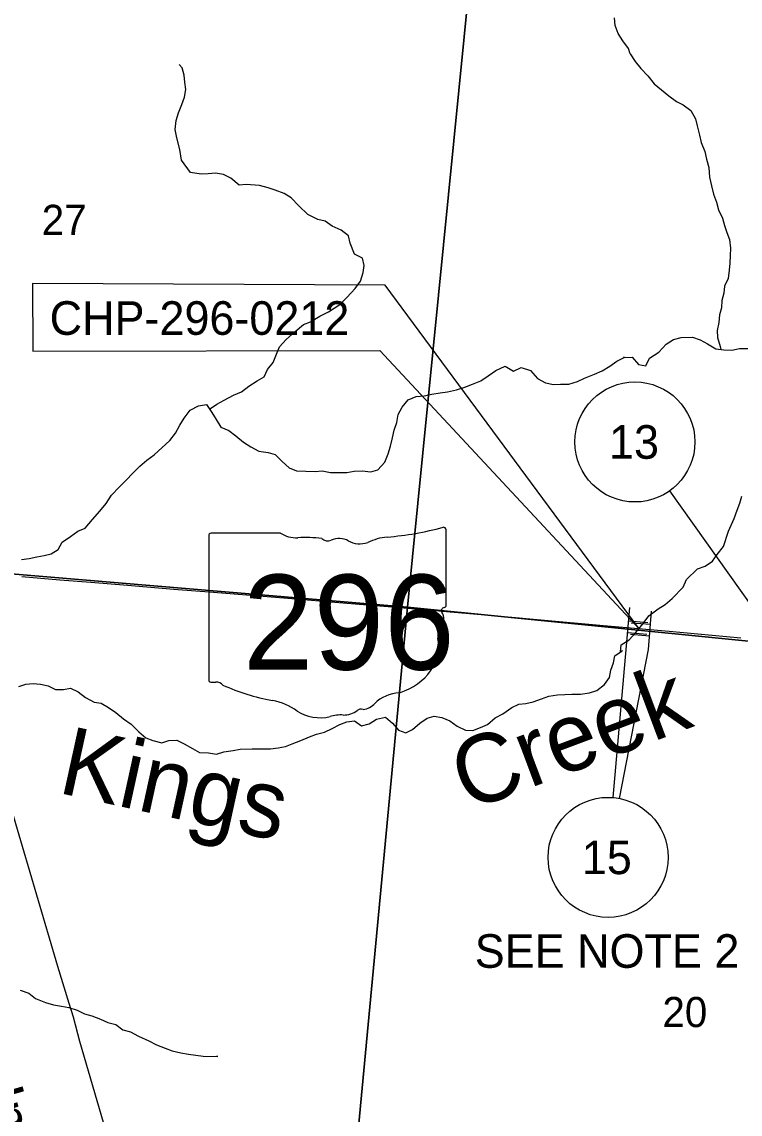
# Model space of a CAD drawing. Extents: x 0 to 1067, y 0 to 440.
# Drawn here: x 333.4 to 393.3, y 257.7 to 348.7 of the extents above; entities that cross this region are included whole.
import ezdxf

# ---------------------------------------------------------------- set-up
doc = ezdxf.new("R2010")
doc.units = 0
for name, color, linetype in [('GM_X_Minor_River', 7, 'Continuous'), ('GM_X_Minor_River_Text', 7, 'Continuous'), ('GM_X_Rail_Line', 7, 'Continuous'), ('GM_X_Rail_Line_Text', 7, 'Continuous'), ('GM_X_Section', 7, 'Continuous'), ('GM_X_Section_Text', 7, 'Continuous'), ('GM_X_State_Location', 7, 'Continuous'), ('GM_X_State_Route', 7, 'Continuous'), ('GM_X_State_Shield', 7, 'Continuous'), ('SH_Masking', 7, 'Continuous'), ('SH_Text', 7, 'Continuous'), ('SN_P_Signs', 7, 'Continuous')]:
    doc.layers.add(name, color=color, linetype=linetype)

msp = doc.modelspace()

# ---------------------------------------------------------------- linework, layer by layer
at = {"layer": 'GM_X_Minor_River'}
for points in [[(384.081, 346.009), (383.946, 346.471), (383.486, 347.101), (383.094, 347.705), (382.84, 348.375), (382.791, 349.015)], [(384.081, 346.009), (384.495, 345.365), (384.992, 344.789), (385.558, 344.19), (386.1, 343.522), (386.69, 343.014), (387.325, 342.505), (387.938, 342.043), (388.506, 341.763), (389.142, 341.3), (389.547, 340.611), (389.678, 340.016), (389.877, 339.237), (390.009, 338.642), (390.299, 337.885), (390.453, 337.244), (390.652, 336.556), (390.691, 335.733), (390.867, 335.023), (391.021, 334.336), (391.289, 333.671), (391.443, 333.03), (391.779, 332.318), (391.957, 331.722), (392.157, 331.126), (392.381, 330.552), (392.465, 329.82), (392.414, 329.226), (392.386, 328.587), (392.335, 327.993), (392.26, 327.308), (391.957, 326.671), (391.906, 326.077), (391.741, 325.461), (391.69, 324.867), (391.525, 324.274), (391.473, 323.635), (391.353, 322.973), (391.371, 322.378), (391.593, 321.645), (391.647, 321.381)], [(349.046, 316.399), (349.653, 316.83), (350.254, 317.154), (351.041, 317.565), (351.709, 317.842), (352.315, 318.326), (353.012, 318.785), (353.59, 319.111), (353.859, 319.719), (354.331, 320.299), (354.625, 320.998), (354.87, 321.608), (355.412, 322.208), (356.183, 322.893), (356.86, 323.467), (357.459, 323.7), (358.224, 324.157), (358.963, 324.523), (359.892, 325.135), (360.478, 325.711), (361.16, 326.467), (361.61, 327.07), (361.836, 327.794), (361.922, 328.385), (361.78, 328.983), (361.13, 329.322), (360.77, 330.246), (360.605, 330.845), (360.004, 331.319), (359.263, 331.661), (358.66, 332.067), (358.05, 332.222), (357.219, 332.635), (356.466, 333.342), (355.848, 334.023), (355.244, 334.383), (354.5, 334.656), (353.914, 334.856), (353.192, 335.06), (352.101, 335.138), (351.507, 335.088), (350.818, 335.656), (350.19, 335.971), (349.533, 336.082), (348.916, 336.009), (348.346, 335.98), (347.439, 336.121), (346.695, 337.148), (346.562, 338.042), (346.318, 339.031), (346.178, 339.72), (346.269, 340.47), (346.447, 341.104), (346.74, 341.803), (346.94, 342.413), (347.073, 343.048), (346.977, 343.644), (346.926, 344.239), (346.761, 344.837), (346.496, 345.119)], [(383.603, 320.729), (384.252, 320.73), (384.795, 320.13), (385.388, 320.033), (385.713, 320.671), (386.471, 321.167), (387.094, 321.824), (387.714, 322.207), (388.333, 322.384), (389.292, 322.398), (389.93, 322.186), (390.544, 321.86), (391.225, 321.442), (391.887, 321.345), (392.572, 321.338), (393.19, 321.47), (393.967, 321.463)], [(333.359, 303.884), (333.999, 303.979), (334.64, 304.097), (335.258, 304.215), (335.832, 304.358), (336.435, 304.729), (336.749, 305.336), (337.445, 305.795), (338.05, 306.257), (338.672, 306.49), (339.286, 307.225), (339.898, 307.915), (340.417, 308.562), (340.87, 309.257), (341.505, 309.923), (342.091, 310.499), (342.654, 311.077), (343.24, 311.653), (343.824, 312.161), (344.429, 312.6), (345.739, 313.794), (346.213, 314.42), (346.55, 315.072), (346.932, 315.654), (347.43, 316.325), (348.123, 316.692), (348.787, 316.787), (349.223, 316.135), (349.593, 315.552), (349.984, 314.901), (350.636, 314.631), (351.238, 314.202), (351.86, 313.658), (352.486, 313.274), (353.136, 312.912), (353.93, 312.797), (354.517, 312.62), (355.092, 312.054), (355.668, 311.512), (356.298, 311.265), (357.845, 311.219), (358.416, 311.27), (359.118, 311.135), (359.824, 311.137), (360.484, 311.14), (361.079, 311.237), (361.764, 311.285), (362.467, 311.195), (363.064, 311.36), (363.651, 311.982), (363.922, 312.682), (364.123, 313.316), (364.28, 314.019), (364.412, 314.655), (364.636, 315.288), (364.769, 315.969), (365.083, 316.576), (365.602, 317.177), (366.27, 317.454), (366.933, 317.526), (367.552, 317.668), (368.261, 317.783), (368.878, 317.856), (369.611, 318.017), (370.301, 318.248), (370.946, 318.503), (371.637, 318.779), (372.264, 319.194), (372.891, 319.632), (373.676, 319.997), (374.369, 319.566), (374.994, 319.89), (375.783, 319.638), (376.356, 318.958), (377.028, 318.596), (377.707, 318.461), (378.277, 318.49), (378.983, 318.492), (379.696, 318.722), (380.273, 319.001), (381.125, 319.319), (381.748, 319.597), (382.397, 319.989), (382.978, 320.405), (383.603, 320.729), (383.558, 320.776)], [(383.297, 296.192), (383.353, 296.774), (384.019, 297.202), (384.55, 297.792), (385.173, 298.541), (385.659, 299.2), (386.418, 299.764), (387.015, 300.148), (387.59, 300.645), (388.513, 301.574), (388.792, 302.212), (389.691, 303.096), (390.333, 303.318), (390.953, 303.747), (391.347, 304.315), (391.855, 304.974), (392.278, 306.25), (392.744, 307.298), (393.002, 308.004), (393.235, 308.574), (393.4, 309.167)], [(348.213, 287.793), (348.941, 287.771), (349.621, 287.66), (350.242, 287.87), (350.996, 287.961), (351.591, 288.081), (352.594, 288.097), (353.345, 288.097), (354.119, 288.097), (354.759, 288.192), (355.355, 288.311), (355.93, 288.523), (356.644, 288.798), (357.359, 289.097), (357.958, 289.33), (358.623, 289.493), (359.247, 289.817), (359.894, 290.141), (360.469, 290.352), (361.11, 290.447), (361.689, 290.019), (362.332, 290.183), (362.958, 290.575), (363.714, 290.758), (364.291, 290.238), (364.775, 289.653), (365.384, 289.452), (365.961, 289.732), (366.569, 290.262), (367.172, 290.655), (367.747, 290.844), (368.382, 290.733), (369.056, 290.439), (369.681, 290.009), (370.377, 289.669), (370.968, 289.651), (371.613, 289.883), (372.189, 290.14), (372.843, 290.692), (373.49, 291.015), (374.234, 291.541), (374.812, 291.821), (375.406, 291.895), (376.002, 292.037), (376.692, 292.268), (377.313, 292.501), (378.022, 292.616), (378.638, 292.644), (379.231, 292.672), (379.96, 292.673), (380.691, 292.788), (381.312, 292.975), (381.963, 293.458), (382.368, 294.063), (382.477, 294.677), (382.699, 295.264), (382.808, 295.855), (383.412, 296.271), (383.437, 296.339)], [(333.141, 293.313), (333.739, 293.501), (334.332, 293.552), (334.945, 293.488), (335.579, 293.355), (336.208, 293.062), (336.868, 293.065), (337.463, 293.162), (338.091, 292.846), (338.693, 292.394), (339.41, 292.007), (340, 291.921), (340.627, 291.56), (341.229, 291.131), (341.874, 290.609), (342.499, 290.179), (343.14, 289.52), (343.74, 289.023), (344.326, 288.8), (345.049, 288.618), (345.647, 288.806), (346.308, 288.832), (346.936, 288.516), (347.608, 288.131), (348.213, 287.793)], [(333.267, 267.995), (333.966, 267.746), (334.545, 267.317), (335.378, 266.972), (336.033, 266.793), (336.69, 266.682), (337.324, 266.549), (338, 266.323), (338.607, 266.031), (339.217, 265.876), (339.959, 265.579), (340.566, 265.31), (341.221, 265.13), (341.824, 264.701), (342.457, 264.545), (343.106, 264.16), (343.983, 263.792), (344.611, 263.453), (345.331, 263.157), (345.917, 262.957), (346.64, 262.776), (347.297, 262.665), (347.887, 262.578), (348.5, 262.515), (349.728, 262.478), (349.638, 262.503)]]:
    msp.add_lwpolyline(points, dxfattribs=at)
at = {"layer": 'GM_X_Rail_Line'}
msp.add_lwpolyline([(342.365, 249.574), (338.217, 263.737), (337.689, 265.748), (337.329, 266.901), (336.393, 269.978), (332.907, 281.875), (329.709, 292.779), (322.892, 316.112), (318.543, 330.84), (315.076, 342.778), (302.527, 385.537)], dxfattribs=at)
at = {"layer": 'GM_X_Section'}
for points in [[(308.5, 365.904), (371.523, 360.332), (365.534, 299.905), (302.416, 305.207)], [(432.575, 354.976), (426.843, 293.811), (365.534, 299.905), (371.523, 360.332)], [(302.416, 305.207), (365.534, 299.905), (359.758, 238.612), (297.822, 243.897)], [(365.534, 299.905), (426.843, 293.811), (420.938, 235.125), (359.758, 238.612)]]:
    msp.add_lwpolyline(points, close=True, dxfattribs=at)
at = {"layer": 'GM_X_State_Route'}
msp.add_lwpolyline([(333.391, 302.473), (336.549, 302.205), (339.15, 301.991), (342.196, 301.741), (346.06, 301.422), (349.368, 301.171), (355.573, 300.655), (360.144, 300.285), (364.268, 299.938), (369.432, 299.495), (374.222, 299.067), (376.636, 298.854), (381.871, 298.377), (387.331, 297.905), (393.308, 297.359)], dxfattribs=at)
at = {"layer": 'GM_X_State_Shield'}
for p, q in [((348.975, 305.868), (348.975, 293.861)), ((354.961, 306.075), (349.17, 306.075)), ((368.75, 300.091), (368.75, 306.372)), ((368.748, 300.093), (368.75, 300.091))]:
    msp.add_line(p, q, dxfattribs=at)
for centre, major_axis, start_param, end_param in [((349.202, 305.894), (0.229, 0), 1.712693, 3.28349), ((356.34, 307.469), (2.222, 0), 4.042523, 4.731795), ((361.706, 322.445), (20.971, 0), 4.814394, 5.042369), ((368.531, 306.398), (0.22, 0), 6.141152, 7.989035), ((357.077, 299.334), (7.977, 0), 1.404758, 1.657858), ((358.888, 305.956), (0.641, 0), 3.836095, 5.185415), ((359.829, 304.568), (1.333, 0), 0.950623, 2.079405), ((361.549, 306.472), (1.603, 0), 4.081561, 5.145723), ((364.381, 302.407), (4.219, 0), 1.699011, 2.107814), ((368.699, 299.63), (0.341, 0), 1.883978, 3.671073), ((366.532, 298.836), (2.045, 0), 5.934695, 6.695948), ((368.515, 300.067), (0.236, 0), 5.05454, 6.418171), ((369.539, 297.462), (1.488, 0), 2.387724, 3.262537), ((362.881, 296.663), (5.245, 0), 5.101752, 6.440018), ((349.204, 293.835), (0.231, 0), 3.00124, 4.508301), ((349.239, 295.063), (1.764, 0), 4.665946, 4.897461), ((349.599, 293.168), (0.636, 0), 0.519207, 1.627899), ((357.629, 303.956), (15.144, 0), 4.195997, 4.488961), ((353.114, 288.467), (4.738, 0), 0.823519, 1.323587), ((365.092, 290.49), (2.873, 0), 1.647645, 2.488434), ((358.239, 293.109), (3.007, 0), 4.026481, 4.996735), ((360.196, 292.209), (1.602, 0), 4.691044, 5.507374), ((361.645, 291.046), (0.451, 0), 1.147584, 2.315152), ((361.453, 292.697), (1.695, 0), 4.937069, 5.64225), ((359.976, 288.957), (2.471, 0), 1.495662, 1.94098)]:
    msp.add_ellipse(centre, major_axis=major_axis, ratio=0.8, start_param=start_param, end_param=end_param, dxfattribs=at)
at = {"layer": 'SH_Masking'}
for centre in [(384.484, 313.678), (382.251, 279.068)]:
    msp.add_circle(centre, 5, dxfattribs=at)
at = {"layer": 'SH_Text'}
for p, q in [((387.378, 309.601), (395.5, 298.162)), ((382.687, 284.049), (383.793, 296.691)), ((383.202, 283.977), (385.607, 296.384))]:
    msp.add_line(p, q, dxfattribs=at)
msp.add_lwpolyline([(384.841, 298.121), (363.682, 326.756), (334.298, 326.88), (334.317, 321.247), (363.233, 321.31)], close=True, dxfattribs=at)
for centre in [(384.484, 313.678), (382.251, 279.068)]:
    msp.add_circle(centre, 5, dxfattribs=at)
at = {"layer": 'SN_P_Signs'}
for p, q in [((383.793, 296.691), (384.059, 299.88)), ((385.607, 296.384), (385.874, 299.573)), ((383.966, 298.764), (385.56, 298.63)), ((385.781, 298.457), (384.186, 298.59)), ((383.886, 297.807), (385.48, 297.674)), ((383.926, 298.285), (383.926, 298.285)), ((383.926, 298.285), (383.926, 298.285)), ((385.701, 297.5), (384.106, 297.633)), ((385.741, 297.978), (385.741, 297.978)), ((385.741, 297.978), (385.741, 297.978))]:
    msp.add_line(p, q, dxfattribs=at)

# ---------------------------------------------------------------- texts
at = {"layer": 'GM_X_Minor_River_Text'}
for s, rotation, p in [('Creek', 20.61446, (370.552, 282.882)), ('Kings', 347.62887, (336.279, 284.476))]:
    msp.add_text(s, height=5.6817, rotation=rotation, dxfattribs=at).set_placement(p)
at = {"layer": 'GM_X_Rail_Line_Text'}
msp.add_text('Indiana', height=3.3977, rotation=285.99788, dxfattribs=at).set_placement((330.075, 259.453))
at = {"layer": 'GM_X_Section_Text'}
for s, p in [('27', (335.054, 330.926)), ('20', (386.779, 264.926))]:
    msp.add_text(s, height=2.5114, rotation=0.00001, dxfattribs=at).set_placement(p)
at = {"layer": 'GM_X_State_Location'}
for s in ['s', 'r']:
    msp.add_text(s, height=0.0114, dxfattribs=at).set_placement((358.64, 299.066))
msp.add_text('296', height=0.0114, rotation=0.00001, dxfattribs=at).set_placement((354.629, 298.239))
at = {"layer": 'GM_X_State_Shield'}
msp.add_text('296', height=7.9102, dxfattribs=at).set_placement((351.82, 294.708))
at = {"layer": 'SH_Text'}
for s, p in [('CHP-296-0212', (335.712, 322.603)), ('13', (382.329, 312.278)), ('15', (380.063, 277.668)), ('SEE NOTE 2', (371.135, 269.865))]:
    msp.add_text(s, height=2.8, dxfattribs=at).set_placement(p)

doc.saveas('drawing.dxf')
